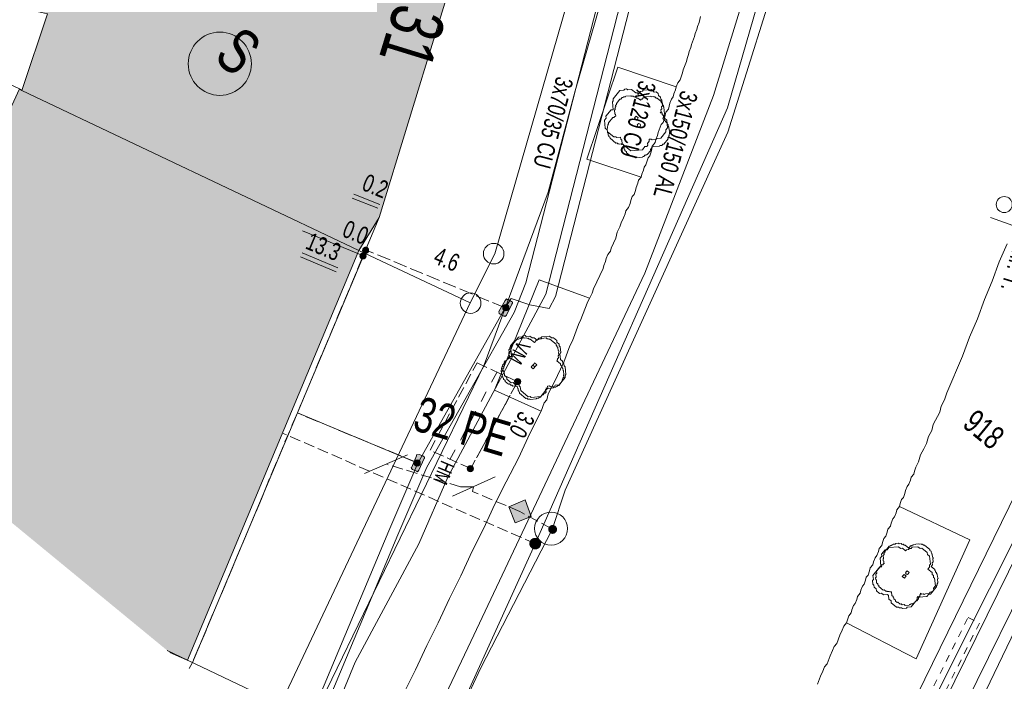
# Model space of a CAD drawing. Header units: metres. Extents: x -740 to 758, y -633 to 854.
# Tile 272 of 656: x -72 to -42, y -495 to -475. Entities that reach past the tile are written whole.
import ezdxf

# ---------------------------------------------------------------- set-up
doc = ezdxf.new("R2010")
doc.units = ezdxf.units.M
doc.header["$MEASUREMENT"] = 0
for name, pattern in [('208_208', [0.416, 0.208, -0.208]), ('333_125', [0.4576, 0.3328, -0.1248]), ('333_333', [0.6656, 0.3328, -0.3328]), ('416_125', [0.5408, 0.416, -0.1248])]:
    doc.linetypes.add(name, pattern=pattern)
for name, color, linetype in [('Gas.LOVION', 7, 'Continuous'), ('Gis.LOVION', 7, 'Continuous'), ('Grundkarte.LOVION', 7, 'Continuous'), ('Grundkarte_Text.LOVION', 7, 'Continuous'), ('Strom.LOVION', 7, 'Continuous'), ('StromBemass.LOVION', 7, 'Continuous'), ('Telko.LOVION', 7, 'Continuous'), ('Wasser.LOVION', 7, 'Continuous')]:
    doc.layers.add(name, color=color, linetype=linetype)
doc.styles.add('ERSTELLTER_STIL_1', font='arial.ttf')

msp = doc.modelspace()

# ---------------------------------------------------------------- hatches: boundary and pattern name
at = {"layer": 'Gas.LOVION', "linetype": 'Continuous', "lineweight": 13}
for points in [[(-55.995, -491.098), (-55.983, -491.08), (-55.972, -491.061), (-55.964, -491.04), (-55.959, -491.019), (-55.956, -490.997), (-55.956, -490.975), (-55.959, -490.954), (-55.965, -490.933), (-55.973, -490.912), (-55.983, -490.893), (-55.996, -490.876), (-56.011, -490.86), (-56.028, -490.846), (-56.047, -490.834), (-56.066, -490.825), (-56.087, -490.818), (-56.109, -490.814), (-56.131, -490.813), (-56.152, -490.814), (-56.174, -490.818), (-56.195, -490.825), (-56.214, -490.835), (-56.233, -490.846), (-56.25, -490.86), (-56.264, -490.876), (-56.277, -490.894), (-56.288, -490.913), (-56.296, -490.934), (-56.301, -490.955), (-56.304, -490.977), (-56.304, -490.998), (-56.301, -491.02), (-56.295, -491.041), (-56.287, -491.062), (-56.277, -491.081), (-56.264, -491.098), (-56.249, -491.114), (-56.232, -491.128), (-56.213, -491.14), (-56.194, -491.149), (-56.173, -491.156), (-56.151, -491.16), (-56.129, -491.161), (-56.108, -491.16), (-56.086, -491.155), (-56.065, -491.149), (-56.046, -491.139), (-56.027, -491.128), (-56.01, -491.114)], [(-55.988, -491.099), (-55.975, -491.082), (-55.965, -491.062), (-55.957, -491.042), (-55.951, -491.021), (-55.949, -490.999), (-55.949, -490.978), (-55.952, -490.956), (-55.957, -490.935), (-55.965, -490.914), (-55.976, -490.895), (-55.989, -490.878), (-56.004, -490.862), (-56.021, -490.848), (-56.039, -490.836), (-56.059, -490.827), (-56.08, -490.821), (-56.101, -490.816), (-56.123, -490.815), (-56.145, -490.817), (-56.166, -490.821), (-56.187, -490.828), (-56.206, -490.837), (-56.225, -490.849), (-56.242, -490.863), (-56.257, -490.879), (-56.269, -490.896), (-56.28, -490.915), (-56.288, -490.936), (-56.293, -490.957), (-56.296, -490.979), (-56.296, -491), (-56.293, -491.022), (-56.287, -491.043), (-56.279, -491.063), (-56.269, -491.083), (-56.256, -491.1), (-56.241, -491.116), (-56.224, -491.13), (-56.205, -491.142), (-56.186, -491.151), (-56.165, -491.157), (-56.143, -491.161), (-56.122, -491.163), (-56.1, -491.161), (-56.079, -491.157), (-56.058, -491.15), (-56.038, -491.141), (-56.02, -491.129), (-56.003, -491.115)]]:
    msp.add_hatch(color=7, dxfattribs=at).paths.add_polyline_path(points)
at = {"layer": 'Grundkarte.LOVION', "linetype": 'Continuous', "lineweight": 18}
for points in [[(-69.169, -468.99), (-69.473, -468.901), (-71.196, -474.863), (-70.923, -474.925), (-71.701, -477.247), (-61.473, -482.099), (-60.862, -481.094), (-57.345, -469.607), (-68.387, -466.401)], [(-76.227, -486.881), (-67.293, -494.224), (-66.673, -494.518), (-61.473, -482.099), (-71.701, -477.247), (-71.766, -477.194)]]:
    msp.add_hatch(color=9, dxfattribs=at).paths.add_polyline_path(points)
at = {"layer": 'Strom.LOVION', "linetype": 'Continuous', "lineweight": 13}
for points in [[(-57.039, -483.616), (-57.229, -483.945), (-57.223, -484.004), (-57.191, -484.03), (-57.082, -484.093), (-57.068, -484.077), (-57.036, -484.104), (-56.997, -484.055), (-56.836, -483.729), (-56.81, -483.697), (-56.813, -483.668), (-56.845, -483.642), (-56.955, -483.578), (-56.968, -483.594), (-57, -483.568)], [(-59.727, -488.327), (-59.871, -488.666), (-59.884, -488.682), (-59.881, -488.712), (-59.849, -488.738), (-59.726, -488.785), (-59.694, -488.812), (-59.654, -488.763), (-59.497, -488.408), (-59.484, -488.392), (-59.487, -488.363), (-59.535, -488.323), (-59.642, -488.289), (-59.729, -488.298)]]:
    msp.add_hatch(color=7, dxfattribs=at).paths.add_polyline_path(points)
at = {"layer": 'StromBemass.LOVION', "linetype": 'Continuous', "lineweight": 13}
for points in [[(-61.199, -482.154), (-61.192, -482.145), (-61.187, -482.134), (-61.182, -482.124), (-61.179, -482.112), (-61.178, -482.101), (-61.178, -482.089), (-61.18, -482.078), (-61.183, -482.066), (-61.187, -482.056), (-61.192, -482.045), (-61.199, -482.036), (-61.207, -482.027), (-61.216, -482.02), (-61.226, -482.014), (-61.237, -482.009), (-61.248, -482.005), (-61.259, -482.003), (-61.271, -482.003), (-61.283, -482.003), (-61.294, -482.006), (-61.305, -482.009), (-61.316, -482.014), (-61.325, -482.02), (-61.334, -482.028), (-61.342, -482.036), (-61.349, -482.046), (-61.355, -482.056), (-61.359, -482.067), (-61.362, -482.078), (-61.363, -482.09), (-61.363, -482.101), (-61.362, -482.113), (-61.359, -482.124), (-61.354, -482.135), (-61.349, -482.145), (-61.342, -482.155), (-61.334, -482.163), (-61.325, -482.17), (-61.315, -482.177), (-61.304, -482.182), (-61.293, -482.185), (-61.282, -482.187), (-61.27, -482.188), (-61.259, -482.187), (-61.247, -482.185), (-61.236, -482.181), (-61.226, -482.176), (-61.216, -482.17), (-61.207, -482.163)], [(-61.22, -482.122), (-61.215, -482.116), (-61.212, -482.109), (-61.209, -482.102), (-61.207, -482.094), (-61.206, -482.086), (-61.206, -482.078), (-61.207, -482.071), (-61.209, -482.063), (-61.212, -482.056), (-61.216, -482.049), (-61.22, -482.043), (-61.226, -482.037), (-61.232, -482.032), (-61.238, -482.028), (-61.245, -482.024), (-61.253, -482.022), (-61.261, -482.021), (-61.268, -482.02), (-61.276, -482.021), (-61.284, -482.022), (-61.291, -482.025), (-61.298, -482.028), (-61.305, -482.032), (-61.311, -482.037), (-61.316, -482.043), (-61.321, -482.049), (-61.325, -482.056), (-61.328, -482.063), (-61.33, -482.071), (-61.331, -482.079), (-61.331, -482.087), (-61.33, -482.094), (-61.328, -482.102), (-61.325, -482.109), (-61.321, -482.116), (-61.316, -482.123), (-61.311, -482.128), (-61.305, -482.133), (-61.298, -482.137), (-61.291, -482.141), (-61.284, -482.143), (-61.276, -482.145), (-61.268, -482.145), (-61.26, -482.145), (-61.252, -482.143), (-61.245, -482.141), (-61.238, -482.137), (-61.231, -482.133), (-61.225, -482.128)], [(-61.209, -482.099), (-61.204, -482.092), (-61.2, -482.086), (-61.198, -482.078), (-61.196, -482.07), (-61.195, -482.063), (-61.195, -482.055), (-61.196, -482.047), (-61.198, -482.039), (-61.201, -482.032), (-61.204, -482.025), (-61.209, -482.019), (-61.215, -482.013), (-61.221, -482.008), (-61.227, -482.004), (-61.235, -482), (-61.242, -481.998), (-61.25, -481.996), (-61.258, -481.996), (-61.266, -481.996), (-61.273, -481.998), (-61.281, -482), (-61.288, -482.004), (-61.295, -482.008), (-61.301, -482.013), (-61.306, -482.019), (-61.311, -482.025), (-61.315, -482.032), (-61.318, -482.04), (-61.319, -482.047), (-61.32, -482.055), (-61.32, -482.063), (-61.319, -482.071), (-61.317, -482.079), (-61.314, -482.086), (-61.311, -482.093), (-61.306, -482.099), (-61.301, -482.105), (-61.294, -482.11), (-61.288, -482.114), (-61.281, -482.118), (-61.273, -482.12), (-61.265, -482.121), (-61.257, -482.122), (-61.249, -482.121), (-61.242, -482.12), (-61.234, -482.117), (-61.227, -482.114), (-61.22, -482.11), (-61.214, -482.105)], [(-61.277, -482.327), (-61.27, -482.317), (-61.265, -482.307), (-61.26, -482.296), (-61.257, -482.284), (-61.256, -482.272), (-61.256, -482.261), (-61.257, -482.249), (-61.26, -482.237), (-61.265, -482.226), (-61.271, -482.216), (-61.278, -482.206), (-61.286, -482.198), (-61.295, -482.19), (-61.305, -482.184), (-61.316, -482.179), (-61.327, -482.175), (-61.339, -482.173), (-61.351, -482.172), (-61.362, -482.173), (-61.374, -482.175), (-61.385, -482.179), (-61.396, -482.184), (-61.406, -482.191), (-61.415, -482.198), (-61.423, -482.207), (-61.43, -482.216), (-61.436, -482.227), (-61.44, -482.238), (-61.443, -482.249), (-61.445, -482.261), (-61.445, -482.273), (-61.443, -482.285), (-61.44, -482.296), (-61.436, -482.307), (-61.43, -482.318), (-61.423, -482.327), (-61.415, -482.336), (-61.406, -482.344), (-61.396, -482.35), (-61.385, -482.355), (-61.374, -482.359), (-61.362, -482.361), (-61.35, -482.361), (-61.338, -482.361), (-61.326, -482.358), (-61.315, -482.355), (-61.304, -482.35), (-61.294, -482.343), (-61.285, -482.336)], [(-61.302, -482.312), (-61.297, -482.306), (-61.294, -482.299), (-61.291, -482.292), (-61.289, -482.284), (-61.288, -482.277), (-61.288, -482.269), (-61.289, -482.261), (-61.291, -482.254), (-61.294, -482.247), (-61.298, -482.24), (-61.302, -482.234), (-61.308, -482.228), (-61.313, -482.223), (-61.32, -482.219), (-61.327, -482.216), (-61.334, -482.214), (-61.342, -482.212), (-61.35, -482.212), (-61.357, -482.212), (-61.365, -482.214), (-61.372, -482.216), (-61.379, -482.219), (-61.386, -482.224), (-61.392, -482.229), (-61.397, -482.234), (-61.401, -482.24), (-61.405, -482.247), (-61.408, -482.254), (-61.41, -482.262), (-61.411, -482.27), (-61.411, -482.277), (-61.41, -482.285), (-61.408, -482.292), (-61.405, -482.299), (-61.401, -482.306), (-61.397, -482.312), (-61.391, -482.318), (-61.385, -482.323), (-61.379, -482.327), (-61.372, -482.33), (-61.365, -482.333), (-61.357, -482.334), (-61.349, -482.335), (-61.342, -482.334), (-61.334, -482.333), (-61.327, -482.33), (-61.32, -482.327), (-61.313, -482.323), (-61.307, -482.318)], [(-56.943, -483.894), (-56.936, -483.884), (-56.93, -483.874), (-56.926, -483.862), (-56.923, -483.851), (-56.921, -483.839), (-56.922, -483.827), (-56.923, -483.815), (-56.926, -483.803), (-56.931, -483.792), (-56.936, -483.782), (-56.943, -483.772), (-56.952, -483.764), (-56.961, -483.756), (-56.971, -483.75), (-56.982, -483.744), (-56.993, -483.741), (-57.005, -483.739), (-57.017, -483.738), (-57.029, -483.739), (-57.041, -483.741), (-57.052, -483.745), (-57.063, -483.75), (-57.073, -483.756), (-57.082, -483.764), (-57.09, -483.773), (-57.097, -483.782), (-57.103, -483.793), (-57.107, -483.804), (-57.11, -483.816), (-57.112, -483.828), (-57.112, -483.84), (-57.11, -483.851), (-57.107, -483.863), (-57.103, -483.874), (-57.097, -483.885), (-57.09, -483.894), (-57.082, -483.903), (-57.072, -483.911), (-57.062, -483.917), (-57.051, -483.922), (-57.04, -483.926), (-57.028, -483.928), (-57.016, -483.929), (-57.004, -483.928), (-56.993, -483.926), (-56.981, -483.922), (-56.97, -483.917), (-56.96, -483.91), (-56.951, -483.903)], [(-56.975, -483.878), (-56.97, -483.872), (-56.966, -483.865), (-56.963, -483.858), (-56.962, -483.85), (-56.961, -483.842), (-56.961, -483.835), (-56.962, -483.827), (-56.964, -483.819), (-56.966, -483.812), (-56.97, -483.805), (-56.975, -483.799), (-56.98, -483.793), (-56.986, -483.788), (-56.993, -483.784), (-57, -483.781), (-57.007, -483.778), (-57.015, -483.777), (-57.023, -483.777), (-57.031, -483.777), (-57.038, -483.779), (-57.046, -483.781), (-57.053, -483.784), (-57.059, -483.789), (-57.065, -483.794), (-57.071, -483.799), (-57.075, -483.806), (-57.079, -483.812), (-57.082, -483.82), (-57.084, -483.827), (-57.085, -483.835), (-57.085, -483.843), (-57.084, -483.851), (-57.082, -483.858), (-57.079, -483.865), (-57.075, -483.872), (-57.07, -483.879), (-57.065, -483.884), (-57.059, -483.889), (-57.052, -483.893), (-57.045, -483.897), (-57.038, -483.899), (-57.03, -483.9), (-57.022, -483.901), (-57.015, -483.9), (-57.007, -483.899), (-57, -483.896), (-56.993, -483.893), (-56.986, -483.889), (-56.98, -483.884)], [(-56.587, -486.133), (-56.58, -486.123), (-56.574, -486.113), (-56.57, -486.102), (-56.567, -486.091), (-56.566, -486.079), (-56.566, -486.067), (-56.567, -486.056), (-56.57, -486.044), (-56.574, -486.033), (-56.58, -486.023), (-56.587, -486.014), (-56.595, -486.005), (-56.604, -485.998), (-56.614, -485.992), (-56.625, -485.987), (-56.636, -485.983), (-56.647, -485.981), (-56.659, -485.98), (-56.671, -485.981), (-56.682, -485.983), (-56.693, -485.987), (-56.704, -485.992), (-56.714, -485.998), (-56.723, -486.006), (-56.731, -486.014), (-56.738, -486.024), (-56.743, -486.034), (-56.747, -486.045), (-56.75, -486.056), (-56.752, -486.068), (-56.752, -486.08), (-56.75, -486.091), (-56.747, -486.102), (-56.743, -486.113), (-56.737, -486.124), (-56.73, -486.133), (-56.722, -486.142), (-56.713, -486.149), (-56.703, -486.155), (-56.693, -486.16), (-56.682, -486.164), (-56.67, -486.166), (-56.658, -486.167), (-56.647, -486.166), (-56.635, -486.164), (-56.624, -486.16), (-56.613, -486.155), (-56.604, -486.149), (-56.595, -486.141)], [(-59.633, -488.603), (-59.626, -488.593), (-59.621, -488.583), (-59.616, -488.572), (-59.614, -488.56), (-59.612, -488.548), (-59.612, -488.537), (-59.614, -488.525), (-59.617, -488.513), (-59.621, -488.503), (-59.627, -488.492), (-59.634, -488.483), (-59.642, -488.474), (-59.651, -488.467), (-59.661, -488.46), (-59.672, -488.455), (-59.683, -488.452), (-59.694, -488.449), (-59.706, -488.449), (-59.718, -488.45), (-59.73, -488.452), (-59.741, -488.456), (-59.751, -488.461), (-59.761, -488.467), (-59.771, -488.474), (-59.779, -488.483), (-59.785, -488.493), (-59.791, -488.503), (-59.795, -488.514), (-59.798, -488.525), (-59.8, -488.537), (-59.8, -488.549), (-59.798, -488.561), (-59.795, -488.572), (-59.791, -488.583), (-59.785, -488.593), (-59.778, -488.603), (-59.77, -488.612), (-59.761, -488.619), (-59.751, -488.625), (-59.74, -488.63), (-59.729, -488.634), (-59.717, -488.636), (-59.706, -488.637), (-59.694, -488.636), (-59.682, -488.634), (-59.671, -488.63), (-59.66, -488.625), (-59.65, -488.619), (-59.641, -488.611)], [(-58.019, -488.776), (-58.012, -488.766), (-58.006, -488.756), (-58.002, -488.745), (-57.999, -488.733), (-57.997, -488.721), (-57.997, -488.71), (-57.999, -488.698), (-58.002, -488.686), (-58.006, -488.675), (-58.012, -488.665), (-58.019, -488.655), (-58.027, -488.647), (-58.036, -488.639), (-58.046, -488.633), (-58.057, -488.628), (-58.068, -488.624), (-58.08, -488.622), (-58.092, -488.622), (-58.103, -488.622), (-58.115, -488.625), (-58.126, -488.628), (-58.137, -488.633), (-58.147, -488.64), (-58.156, -488.647), (-58.164, -488.656), (-58.171, -488.666), (-58.177, -488.676), (-58.181, -488.687), (-58.184, -488.698), (-58.185, -488.71), (-58.185, -488.722), (-58.184, -488.734), (-58.181, -488.745), (-58.176, -488.756), (-58.171, -488.766), (-58.164, -488.776), (-58.156, -488.785), (-58.146, -488.792), (-58.136, -488.798), (-58.126, -488.803), (-58.114, -488.807), (-58.103, -488.809), (-58.091, -488.81), (-58.079, -488.809), (-58.068, -488.807), (-58.056, -488.803), (-58.046, -488.798), (-58.036, -488.792), (-58.027, -488.784)]]:
    msp.add_hatch(color=7, dxfattribs=at).paths.add_polyline_path(points)
at = {"layer": 'Wasser.LOVION', "linetype": 'Continuous', "lineweight": 13}
for points in [[(-56.735, -490.355), (-56.252, -490.16), (-56.434, -489.66), (-56.93, -489.871)], [(-55.495, -490.639), (-55.485, -490.625), (-55.477, -490.611), (-55.471, -490.595), (-55.467, -490.579), (-55.465, -490.563), (-55.465, -490.546), (-55.467, -490.529), (-55.471, -490.513), (-55.477, -490.498), (-55.485, -490.483), (-55.495, -490.47), (-55.506, -490.458), (-55.519, -490.447), (-55.533, -490.438), (-55.549, -490.431), (-55.564, -490.426), (-55.581, -490.423), (-55.597, -490.422), (-55.614, -490.423), (-55.63, -490.426), (-55.646, -490.432), (-55.661, -490.439), (-55.675, -490.448), (-55.688, -490.458), (-55.699, -490.471), (-55.709, -490.484), (-55.717, -490.499), (-55.723, -490.514), (-55.727, -490.53), (-55.729, -490.547), (-55.729, -490.563), (-55.727, -490.58), (-55.723, -490.596), (-55.717, -490.612), (-55.709, -490.626), (-55.699, -490.64), (-55.687, -490.652), (-55.675, -490.662), (-55.66, -490.671), (-55.645, -490.678), (-55.629, -490.683), (-55.613, -490.686), (-55.596, -490.687), (-55.58, -490.686), (-55.564, -490.683), (-55.548, -490.678), (-55.533, -490.671), (-55.519, -490.662), (-55.506, -490.651)], [(-55.493, -490.642), (-55.484, -490.629), (-55.476, -490.614), (-55.47, -490.599), (-55.466, -490.583), (-55.463, -490.566), (-55.464, -490.55), (-55.466, -490.533), (-55.47, -490.517), (-55.476, -490.502), (-55.484, -490.487), (-55.494, -490.474), (-55.505, -490.461), (-55.518, -490.451), (-55.532, -490.442), (-55.547, -490.435), (-55.563, -490.43), (-55.58, -490.427), (-55.596, -490.426), (-55.613, -490.427), (-55.629, -490.43), (-55.645, -490.435), (-55.66, -490.442), (-55.674, -490.451), (-55.687, -490.462), (-55.698, -490.474), (-55.708, -490.488), (-55.716, -490.502), (-55.722, -490.518), (-55.726, -490.534), (-55.728, -490.55), (-55.728, -490.567), (-55.726, -490.584), (-55.722, -490.6), (-55.715, -490.615), (-55.707, -490.63), (-55.698, -490.643), (-55.686, -490.655), (-55.673, -490.666), (-55.659, -490.675), (-55.644, -490.682), (-55.628, -490.687), (-55.612, -490.69), (-55.595, -490.691), (-55.579, -490.69), (-55.562, -490.687), (-55.547, -490.681), (-55.532, -490.674), (-55.518, -490.665), (-55.505, -490.655)]]:
    msp.add_hatch(color=7, dxfattribs=at).paths.add_polyline_path(points)

# ---------------------------------------------------------------- linework, layer by layer
at = {"layer": 'Gas.LOVION', "color": 1, "linetype": 'Continuous', "lineweight": 18}
msp.add_lwpolyline([(-41.985, -393.491), (-42.914, -406.513), (-43.916, -420.443), (-44.311, -425.772), (-44.833, -433.286), (-44.902, -434.091), (-45.737, -445.655), (-45.862, -447.544), (-45.969, -449.476), (-46.532, -457.925), (-47.413, -465.089), (-48.551, -470.373), (-50.717, -477.397), (-52.805, -482.788), (-58.082, -493.959), (-60.753, -499.6)], dxfattribs=at)
at = {"layer": 'Gas.LOVION', "color": 5, "linetype": 'Continuous', "lineweight": 18}
for points in [[(-44.036, -432.972), (-44, -433.486), (-44.144, -435.036), (-44.477, -438.586), (-45.336, -447.33), (-45.541, -450.069), (-46.127, -457.53), (-47.435, -467.279), (-48.281, -471.026), (-48.509, -471.861), (-48.713, -472.502), (-49.047, -473.466), (-50.296, -477.77), (-56.126, -490.99), (-59.312, -498.01), (-60.254, -500.009)], [(-49.07, -509.201), (-40.289, -490.949), (-38.763, -486.603), (-36.526, -479.852), (-35.521, -476.074), (-33.321, -468.352), (-32.048, -462.021), (-32.027, -461.93)]]:
    msp.add_lwpolyline(points, dxfattribs=at)
at = {"layer": 'Gas.LOVION', "color": 5, "linetype": '333_125', "lineweight": 18}
msp.add_lwpolyline([(-56.126, -490.99), (-63.769, -487.644)], dxfattribs=at)
at = {"layer": 'Gis.LOVION', "color": 44, "linetype": 'Continuous', "lineweight": 18}
for points in [[(-52.576, -478.939), (-52.589, -478.955), (-52.586, -478.984), (-52.626, -479.032), (-52.623, -479.061), (-52.729, -479.19), (-52.758, -479.193), (-52.771, -479.209), (-52.8, -479.212), (-52.827, -479.244), (-52.856, -479.247), (-52.869, -479.263), (-53.074, -479.283), (-53.09, -479.27), (-53.119, -479.273), (-53.136, -479.259), (-53.165, -479.262), (-53.197, -479.236), (-53.226, -479.239), (-53.355, -479.133), (-53.358, -479.104), (-53.406, -479.064), (-53.409, -479.035), (-53.425, -479.022), (-53.428, -478.992), (-53.444, -478.979), (-53.452, -478.891), (-53.468, -478.878), (-53.498, -478.881), (-53.514, -478.868), (-53.572, -478.873), (-53.588, -478.86), (-53.618, -478.863), (-53.65, -478.837), (-53.679, -478.84), (-53.856, -478.694), (-53.859, -478.665), (-53.891, -478.639), (-53.894, -478.609), (-53.91, -478.596), (-53.915, -478.538), (-53.932, -478.524), (-53.943, -478.407), (-53.93, -478.391), (-53.935, -478.333), (-53.922, -478.317), (-53.925, -478.287), (-53.899, -478.255), (-53.902, -478.226), (-53.77, -478.065), (-53.74, -478.062), (-53.714, -478.03), (-53.685, -478.027), (-53.69, -477.969), (-53.706, -477.956), (-53.718, -477.838), (-53.705, -477.822), (-53.707, -477.793), (-53.694, -477.777), (-53.697, -477.748), (-53.684, -477.732), (-53.687, -477.702), (-53.66, -477.67), (-53.663, -477.641), (-53.558, -477.512), (-53.528, -477.51), (-53.489, -477.461), (-53.459, -477.458), (-53.446, -477.442), (-53.388, -477.437), (-53.374, -477.421), (-53.228, -477.406), (-53.212, -477.42), (-53.153, -477.414), (-53.121, -477.44), (-53.092, -477.437), (-53.044, -477.477), (-53.015, -477.474), (-52.934, -477.54), (-52.908, -477.508), (-52.878, -477.505), (-52.852, -477.473), (-52.823, -477.47), (-52.81, -477.454), (-52.78, -477.451), (-52.767, -477.435), (-52.621, -477.421), (-52.605, -477.434), (-52.546, -477.428), (-52.53, -477.442), (-52.501, -477.439), (-52.453, -477.478), (-52.423, -477.475), (-52.311, -477.568), (-52.308, -477.597), (-52.26, -477.637), (-52.254, -477.695), (-52.238, -477.709), (-52.235, -477.738), (-52.219, -477.751), (-52.199, -477.956), (-52.212, -477.972), (-52.209, -478.001), (-52.236, -478.033), (-52.233, -478.063), (-52.259, -478.095), (-52.179, -478.161), (-52.176, -478.19), (-52.128, -478.23), (-52.125, -478.259), (-52.093, -478.285), (-52.087, -478.344), (-52.071, -478.357), (-52.062, -478.445), (-52.046, -478.458), (-52.044, -478.488), (-52.057, -478.504), (-52.051, -478.562), (-52.064, -478.578), (-52.061, -478.607), (-52.075, -478.624), (-52.072, -478.653), (-52.098, -478.685), (-52.095, -478.714), (-52.227, -478.875), (-52.257, -478.878), (-52.283, -478.91), (-52.342, -478.916), (-52.355, -478.932), (-52.53, -478.949), (-52.563, -478.923)], [(-55.791, -486.258), (-55.788, -486.287), (-55.815, -486.319), (-55.812, -486.348), (-55.865, -486.413), (-55.862, -486.442), (-55.888, -486.474), (-55.917, -486.477), (-55.97, -486.541), (-56, -486.544), (-56.026, -486.576), (-56.085, -486.582), (-56.098, -486.598), (-56.273, -486.615), (-56.289, -486.602), (-56.348, -486.608), (-56.38, -486.581), (-56.409, -486.584), (-56.602, -486.426), (-56.605, -486.396), (-56.621, -486.383), (-56.624, -486.354), (-56.64, -486.341), (-56.646, -486.282), (-56.662, -486.269), (-56.668, -486.21), (-56.726, -486.216), (-56.742, -486.203), (-56.801, -486.209), (-56.833, -486.182), (-56.862, -486.185), (-56.91, -486.145), (-56.94, -486.148), (-57.036, -486.069), (-57.039, -486.04), (-57.087, -486), (-57.09, -485.971), (-57.106, -485.958), (-57.109, -485.928), (-57.125, -485.915), (-57.131, -485.857), (-57.147, -485.843), (-57.158, -485.726), (-57.145, -485.71), (-57.148, -485.681), (-57.135, -485.665), (-57.138, -485.636), (-57.111, -485.604), (-57.114, -485.574), (-57.061, -485.51), (-57.064, -485.481), (-57.038, -485.449), (-57.008, -485.446), (-56.956, -485.381), (-56.926, -485.379), (-56.913, -485.362), (-56.884, -485.36), (-56.9, -485.346), (-56.906, -485.288), (-56.922, -485.275), (-56.93, -485.187), (-56.917, -485.171), (-56.923, -485.112), (-56.896, -485.08), (-56.899, -485.051), (-56.873, -485.019), (-56.876, -484.989), (-56.744, -484.829), (-56.714, -484.826), (-56.688, -484.794), (-56.629, -484.788), (-56.616, -484.772), (-56.558, -484.766), (-56.544, -484.75), (-56.457, -484.742), (-56.441, -484.755), (-56.382, -484.749), (-56.366, -484.762), (-56.337, -484.759), (-56.304, -484.786), (-56.275, -484.783), (-56.147, -484.889), (-56.094, -484.824), (-56.065, -484.821), (-56.051, -484.805), (-56.022, -484.802), (-56.009, -484.786), (-55.95, -484.781), (-55.937, -484.765), (-55.791, -484.75), (-55.759, -484.777), (-55.729, -484.774), (-55.713, -484.787), (-55.684, -484.784), (-55.491, -484.943), (-55.488, -484.972), (-55.472, -484.985), (-55.469, -485.014), (-55.437, -485.041), (-55.429, -485.129), (-55.413, -485.142), (-55.41, -485.171), (-55.423, -485.187), (-55.414, -485.275), (-55.428, -485.291), (-55.422, -485.35), (-55.448, -485.382), (-55.445, -485.411), (-55.472, -485.443), (-55.359, -485.536), (-55.356, -485.565), (-55.324, -485.591), (-55.321, -485.621), (-55.305, -485.634), (-55.302, -485.663), (-55.286, -485.676), (-55.281, -485.735), (-55.265, -485.748), (-55.253, -485.865), (-55.266, -485.881), (-55.261, -485.94), (-55.287, -485.972), (-55.284, -486.001), (-55.311, -486.033), (-55.308, -486.063), (-55.413, -486.191), (-55.443, -486.194), (-55.469, -486.226), (-55.498, -486.229), (-55.512, -486.245), (-55.57, -486.251), (-55.583, -486.267), (-55.73, -486.281), (-55.746, -486.268), (-55.775, -486.271)], [(-56.16, -485.658), (-56.173, -485.674), (-56.186, -485.69), (-56.251, -485.638), (-56.238, -485.622), (-56.224, -485.605), (-56.24, -485.592), (-56.224, -485.605), (-56.211, -485.589), (-56.198, -485.573), (-56.134, -485.626), (-56.147, -485.642)], [(-44.438, -492.492), (-44.435, -492.522), (-44.462, -492.554), (-44.459, -492.583), (-44.498, -492.631), (-44.495, -492.66), (-44.548, -492.725), (-44.578, -492.728), (-44.63, -492.792), (-44.66, -492.795), (-44.673, -492.811), (-44.731, -492.817), (-44.745, -492.833), (-44.774, -492.835), (-44.787, -492.852), (-44.904, -492.863), (-44.936, -492.837), (-44.995, -492.842), (-45.027, -492.816), (-45.056, -492.819), (-45.121, -492.766), (-45.15, -492.769), (-45.198, -492.729), (-45.201, -492.7), (-45.249, -492.66), (-45.252, -492.631), (-45.268, -492.618), (-45.271, -492.589), (-45.303, -492.562), (-45.315, -492.445), (-45.373, -492.451), (-45.389, -492.438), (-45.448, -492.443), (-45.464, -492.43), (-45.493, -492.433), (-45.541, -492.393), (-45.571, -492.396), (-45.699, -492.291), (-45.702, -492.261), (-45.734, -492.235), (-45.737, -492.206), (-45.769, -492.179), (-45.778, -492.091), (-45.794, -492.078), (-45.799, -492.02), (-45.786, -492.003), (-45.795, -491.916), (-45.768, -491.883), (-45.774, -491.825), (-45.616, -491.632), (-45.586, -491.629), (-45.56, -491.597), (-45.531, -491.594), (-45.547, -491.581), (-45.552, -491.522), (-45.569, -491.509), (-45.574, -491.451), (-45.561, -491.435), (-45.57, -491.347), (-45.543, -491.315), (-45.546, -491.285), (-45.52, -491.253), (-45.523, -491.224), (-45.39, -491.063), (-45.361, -491.06), (-45.348, -491.044), (-45.319, -491.042), (-45.306, -491.025), (-45.276, -491.023), (-45.263, -491.007), (-45.204, -491.001), (-45.191, -490.985), (-45.103, -490.976), (-45.087, -490.989), (-45.029, -490.984), (-44.997, -491.01), (-44.967, -491.007), (-44.935, -491.034), (-44.906, -491.031), (-44.794, -491.123), (-44.741, -491.059), (-44.711, -491.056), (-44.698, -491.04), (-44.669, -491.037), (-44.656, -491.021), (-44.597, -491.015), (-44.584, -490.999), (-44.496, -490.991), (-44.48, -491.004), (-44.422, -490.998), (-44.405, -491.011), (-44.376, -491.008), (-44.344, -491.035), (-44.315, -491.032), (-44.154, -491.164), (-44.151, -491.193), (-44.119, -491.22), (-44.116, -491.249), (-44.1, -491.262), (-44.097, -491.292), (-44.081, -491.305), (-44.073, -491.393), (-44.057, -491.406), (-44.054, -491.435), (-44.067, -491.451), (-44.058, -491.539), (-44.085, -491.571), (-44.079, -491.63), (-44.119, -491.678), (-44.006, -491.77), (-44.003, -491.8), (-43.987, -491.813), (-43.984, -491.842), (-43.952, -491.868), (-43.949, -491.898), (-43.933, -491.911), (-43.925, -491.999), (-43.909, -492.012), (-43.906, -492.041), (-43.919, -492.057), (-43.908, -492.174), (-43.934, -492.207), (-43.931, -492.236), (-43.957, -492.268), (-43.955, -492.297), (-44.073, -492.442), (-44.103, -492.445), (-44.116, -492.461), (-44.145, -492.464), (-44.172, -492.496), (-44.289, -492.507), (-44.302, -492.523), (-44.331, -492.526), (-44.347, -492.513), (-44.406, -492.519)], [(-44.82, -491.909), (-44.833, -491.925), (-44.849, -491.912), (-44.879, -491.915), (-44.882, -491.885), (-44.898, -491.872), (-44.884, -491.856), (-44.871, -491.84), (-44.858, -491.824), (-44.845, -491.808), (-44.781, -491.861), (-44.794, -491.877), (-44.807, -491.893)]]:
    msp.add_lwpolyline(points, close=True, dxfattribs=at)
for points in [[(-61.352, -482.279), (-60.862, -481.094)], [(-67.212, -494.29), (-66.518, -494.592), (-61.339, -482.263), (-63.187, -481.498)]]:
    msp.add_lwpolyline(points, dxfattribs=at)
msp.add_circle((-52.98, -478.299), 0.0503, dxfattribs=at)
at = {"layer": 'Grundkarte.LOVION', "color": 8, "linetype": 'Continuous', "lineweight": 18}
for points in [[(-64.272, -496.707), (-63.851, -495.868), (-58.096, -483.69), (-57.355, -482.199), (-53.999, -470.58), (-51.254, -461.475), (-50.888, -456.444), (-49.427, -437.238), (-48.603, -426.014), (-47.837, -414.797), (-47.04, -403.606), (-45.615, -383.723)], [(-64.272, -496.707), (-63.851, -495.868), (-58.096, -483.69), (-57.355, -482.199), (-53.999, -470.58), (-51.254, -461.475), (-50.888, -456.444), (-49.427, -437.238), (-48.603, -426.014), (-47.837, -414.797), (-47.04, -403.606), (-45.615, -383.723)], [(-94.823, -422.435), (-82.88, -423.366), (-83.173, -427.326), (-81.258, -434.823), (-78.647, -445.208), (-80.306, -454.237), (-83.171, -462.113), (-86.21, -470.331), (-86.837, -472.077), (-89.468, -475.999), (-86.837, -472.077), (-86.21, -470.331), (-73.716, -476.291), (-71.766, -477.194), (-71.701, -477.247), (-61.473, -482.099), (-58.096, -483.69), (-63.851, -495.868), (-66.673, -494.518), (-67.293, -494.224), (-66.673, -494.518), (-63.851, -495.868), (-64.272, -496.707)], [(-51.114, -474.998), (-51.155, -475.179), (-51.202, -475.302), (-51.223, -475.393), (-51.27, -475.515), (-51.291, -475.606), (-51.385, -475.852), (-51.406, -475.942), (-51.453, -476.065), (-51.473, -476.156), (-51.521, -476.279), (-51.541, -476.37), (-51.635, -476.615), (-51.656, -476.706), (-51.703, -476.829), (-51.724, -476.919), (-51.803, -477.016), (-51.85, -477.139)], [(-76.227, -486.881), (-71.766, -477.194), (-71.701, -477.247), (-61.473, -482.099), (-66.673, -494.518), (-67.293, -494.224)], [(-51.85, -477.139), (-51.871, -477.229), (-51.918, -477.352), (-51.939, -477.443), (-51.992, -477.507), (-52.039, -477.63), (-52.08, -477.811), (-52.159, -477.908), (-52.201, -478.089), (-52.248, -478.212), (-52.301, -478.276), (-52.395, -478.522), (-52.416, -478.613), (-52.463, -478.735), (-52.483, -478.826), (-52.563, -478.923), (-52.604, -479.104), (-52.651, -479.227), (-52.704, -479.291), (-52.725, -479.382), (-52.772, -479.505), (-52.825, -479.569), (-52.845, -479.659), (-52.892, -479.782), (-52.913, -479.873)], [(-52.913, -479.873), (-52.992, -479.969), (-53.013, -480.06), (-53.06, -480.183), (-53.081, -480.274), (-53.128, -480.396), (-53.181, -480.461), (-53.228, -480.584), (-53.248, -480.674), (-53.296, -480.797), (-53.375, -480.893), (-53.395, -480.984), (-53.443, -481.107), (-53.516, -481.262), (-53.563, -481.385), (-53.637, -481.54), (-53.678, -481.721), (-53.825, -482.031), (-53.846, -482.122), (-53.925, -482.218), (-53.972, -482.341), (-53.993, -482.432), (-54.04, -482.555), (-54.061, -482.645), (-54.355, -483.265), (-54.402, -483.388), (-54.549, -483.698), (-54.737, -484.189), (-54.811, -484.344), (-54.999, -484.835), (-55.073, -484.99), (-55.261, -485.482), (-55.555, -486.102), (-55.655, -486.289), (-55.729, -486.444), (-55.77, -486.625), (-55.849, -486.721), (-55.943, -486.967)], [(-45.079, -489.865), (-45.058, -489.775), (-45.011, -489.652), (-44.958, -489.588), (-44.911, -489.465), (-44.891, -489.374), (-44.844, -489.251), (-44.791, -489.187), (-44.744, -489.064), (-44.723, -488.973), (-44.644, -488.877), (-44.623, -488.786), (-44.576, -488.664), (-44.502, -488.509), (-44.435, -488.295), (-44.335, -488.108), (-44.261, -487.953), (-44.193, -487.739), (-44.093, -487.552), (-44.052, -487.371), (-43.852, -486.997), (-43.811, -486.815), (-43.711, -486.628), (-43.643, -486.415), (-43.161, -485.304), (-42.951, -484.722), (-42.71, -484.166), (-42.501, -483.584), (-42.26, -483.028), (-42.051, -482.446), (-41.81, -481.891)], [(-55.943, -486.967), (-56.29, -487.651), (-56.631, -488.394), (-57.005, -489.11), (-57.352, -489.794), (-57.693, -490.537), (-58.04, -491.221), (-58.381, -491.964), (-58.728, -492.648), (-59.069, -493.391), (-59.416, -494.075), (-59.757, -494.818), (-60.104, -495.502)], [(-46.685, -493.392), (-46.638, -493.269), (-46.617, -493.178), (-46.538, -493.082), (-46.517, -492.991), (-46.47, -492.868), (-46.417, -492.804), (-46.37, -492.681), (-46.35, -492.591), (-46.27, -492.494), (-46.25, -492.403), (-46.202, -492.281), (-46.15, -492.216), (-46.103, -492.094), (-46.082, -492.003), (-46.029, -491.939), (-45.982, -491.816), (-45.961, -491.725), (-45.882, -491.629), (-45.861, -491.538), (-45.814, -491.415), (-45.761, -491.351), (-45.714, -491.228), (-45.694, -491.137), (-45.614, -491.041), (-45.594, -490.95), (-45.547, -490.827), (-45.494, -490.763), (-45.447, -490.64), (-45.426, -490.55), (-45.347, -490.453), (-45.326, -490.362), (-45.279, -490.24), (-45.226, -490.175), (-45.179, -490.053), (-45.158, -489.962), (-45.079, -489.865)], [(-47.567, -495.251), (-47.473, -495.006), (-47.399, -494.851), (-47.352, -494.728), (-47.273, -494.632), (-47.179, -494.386), (-47.105, -494.231), (-47.058, -494.108), (-46.979, -494.012), (-46.885, -493.766), (-46.811, -493.611), (-46.764, -493.488), (-46.685, -493.392)]]:
    msp.add_lwpolyline(points, dxfattribs=at)
at = {"layer": 'Grundkarte.LOVION', "color": 253, "linetype": 'Continuous', "lineweight": 18}
msp.add_lwpolyline([(-94.823, -422.435), (-82.88, -423.366), (-83.173, -427.326), (-81.258, -434.823), (-78.647, -445.208), (-80.306, -454.237), (-83.171, -462.113), (-86.21, -470.331), (-86.837, -472.077), (-89.468, -475.999), (-86.837, -472.077), (-86.21, -470.331), (-83.171, -462.113), (-68.387, -466.401), (-57.345, -469.607), (-53.999, -470.58), (-57.355, -482.199), (-58.096, -483.69), (-63.851, -495.868), (-66.673, -494.518), (-67.293, -494.224)], dxfattribs=at)
at = {"layer": 'Grundkarte.LOVION', "color": 8, "linetype": 'Continuous', "lineweight": 18}
for points in [[(-57.355, -482.199), (-58.096, -483.69), (-61.473, -482.099), (-71.701, -477.247), (-71.766, -477.194), (-73.716, -476.291), (-86.21, -470.331), (-83.171, -462.113), (-68.387, -466.401), (-57.345, -469.607), (-53.999, -470.58)], [(-69.169, -468.99), (-68.387, -466.401), (-57.345, -469.607), (-60.862, -481.094), (-61.473, -482.099), (-71.701, -477.247), (-70.923, -474.925), (-71.196, -474.863), (-69.473, -468.901)]]:
    msp.add_lwpolyline(points, close=True, dxfattribs=at)
at = {"layer": 'Grundkarte.LOVION', "color": 253, "linetype": 'Continuous', "lineweight": 18}
for points in [[(-52.913, -479.873), (-54.563, -479.325), (-53.623, -476.543), (-51.85, -477.139), (-51.871, -477.229), (-51.918, -477.352), (-51.939, -477.443), (-51.992, -477.507), (-52.039, -477.63), (-52.08, -477.811), (-52.159, -477.908), (-52.201, -478.089), (-52.248, -478.212), (-52.301, -478.276), (-52.395, -478.522), (-52.416, -478.613), (-52.463, -478.735), (-52.483, -478.826), (-52.563, -478.923), (-52.604, -479.104), (-52.651, -479.227), (-52.704, -479.291), (-52.725, -479.382), (-52.772, -479.505), (-52.825, -479.569), (-52.845, -479.659), (-52.892, -479.782)], [(-55.943, -486.967), (-57.365, -486.338), (-56.008, -482.983), (-54.475, -483.543), (-54.549, -483.698), (-54.737, -484.189), (-54.811, -484.344), (-54.999, -484.835), (-55.073, -484.99), (-55.261, -485.482), (-55.555, -486.102), (-55.655, -486.289), (-55.729, -486.444), (-55.77, -486.625), (-55.849, -486.721)], [(-46.685, -493.392), (-46.638, -493.269), (-46.617, -493.178), (-46.538, -493.082), (-46.517, -492.991), (-46.47, -492.868), (-46.417, -492.804), (-46.37, -492.681), (-46.35, -492.591), (-46.27, -492.494), (-46.25, -492.403), (-46.202, -492.281), (-46.15, -492.216), (-46.103, -492.094), (-46.082, -492.003), (-46.029, -491.939), (-45.982, -491.816), (-45.961, -491.725), (-45.882, -491.629), (-45.861, -491.538), (-45.814, -491.415), (-45.761, -491.351), (-45.714, -491.228), (-45.694, -491.137), (-45.614, -491.041), (-45.594, -490.95), (-45.547, -490.827), (-45.494, -490.763), (-45.447, -490.64), (-45.426, -490.55), (-45.347, -490.453), (-45.326, -490.362), (-45.279, -490.24), (-45.226, -490.175), (-45.179, -490.053), (-45.158, -489.962), (-45.079, -489.865), (-42.942, -490.868), (-44.568, -494.485)]]:
    msp.add_lwpolyline(points, close=True, dxfattribs=at)
at = {"layer": 'Grundkarte.LOVION', "color": 9, "linetype": 'Continuous', "lineweight": 18}
for points in [[(-52.67, -478.726), (-52.665, -478.785), (-52.718, -478.849), (-52.712, -478.908), (-52.738, -478.94), (-52.797, -478.945), (-52.876, -479.042), (-53.227, -479.076), (-53.484, -478.865), (-53.496, -478.748), (-53.528, -478.721), (-53.534, -478.663), (-53.651, -478.674), (-53.683, -478.648), (-53.742, -478.654), (-53.934, -478.495), (-53.94, -478.437), (-54.004, -478.384), (-54.027, -478.149), (-53.974, -478.085), (-53.98, -478.027), (-53.822, -477.834), (-53.763, -477.828), (-53.786, -477.594), (-53.76, -477.562), (-53.765, -477.503), (-53.554, -477.246), (-53.437, -477.235), (-53.411, -477.202), (-53.352, -477.197), (-53.32, -477.223), (-53.203, -477.212), (-53.074, -477.317), (-53.016, -477.312), (-53.01, -477.37), (-52.931, -477.274), (-52.872, -477.268), (-52.846, -477.236), (-52.611, -477.213), (-52.515, -477.292), (-52.457, -477.287), (-52.392, -477.339), (-52.387, -477.398), (-52.322, -477.451), (-52.317, -477.509), (-52.284, -477.536), (-52.267, -477.711), (-52.294, -477.744), (-52.288, -477.802), (-52.314, -477.834), (-52.309, -477.893), (-52.335, -477.925), (-52.276, -477.919), (-52.271, -477.978), (-52.206, -478.031), (-52.201, -478.089), (-52.136, -478.142), (-52.114, -478.376), (-52.166, -478.44), (-52.161, -478.499), (-52.319, -478.692), (-52.436, -478.703), (-52.463, -478.735), (-52.58, -478.747), (-52.612, -478.72)], [(-53.026, -478.111), (-53.053, -478.143), (-53.117, -478.09), (-53.09, -478.058), (-53.064, -478.026), (-53, -478.079)], [(-55.752, -486.209), (-55.746, -486.268), (-55.799, -486.332), (-55.793, -486.391), (-55.819, -486.423), (-55.878, -486.429), (-55.957, -486.525), (-56.25, -486.554), (-56.282, -486.527), (-56.341, -486.533), (-56.566, -486.348), (-56.577, -486.231), (-56.609, -486.205), (-56.615, -486.146), (-56.732, -486.158), (-56.796, -486.105), (-56.855, -486.11), (-56.983, -486.005), (-56.989, -485.946), (-57.053, -485.893), (-57.065, -485.776), (-57.097, -485.75), (-57.103, -485.691), (-57.076, -485.659), (-57.082, -485.601), (-57.056, -485.569), (-57.061, -485.51), (-56.903, -485.317), (-56.844, -485.311), (-56.867, -485.077), (-56.841, -485.045), (-56.846, -484.987), (-56.635, -484.729), (-56.518, -484.718), (-56.492, -484.686), (-56.433, -484.68), (-56.401, -484.707), (-56.284, -484.695), (-56.22, -484.748), (-56.161, -484.742), (-56.065, -484.821), (-56.012, -484.757), (-55.953, -484.751), (-55.927, -484.719), (-55.693, -484.696), (-55.628, -484.749), (-55.57, -484.743), (-55.473, -484.823), (-55.468, -484.881), (-55.403, -484.934), (-55.398, -484.993), (-55.365, -485.019), (-55.348, -485.195), (-55.375, -485.227), (-55.358, -485.403), (-55.293, -485.455), (-55.288, -485.514), (-55.255, -485.54), (-55.25, -485.599), (-55.218, -485.625), (-55.195, -485.859), (-55.221, -485.892), (-55.215, -485.95), (-55.4, -486.175), (-55.517, -486.187), (-55.544, -486.219), (-55.661, -486.23), (-55.693, -486.204)], [(-56.107, -485.594), (-56.134, -485.626), (-56.198, -485.573), (-56.172, -485.541), (-56.145, -485.509), (-56.081, -485.562)], [(-44.517, -492.589), (-44.544, -492.621), (-44.538, -492.679), (-44.723, -492.904), (-44.84, -492.916), (-44.866, -492.948), (-44.983, -492.959), (-45.016, -492.933), (-45.074, -492.939), (-45.106, -492.912), (-45.165, -492.918), (-45.326, -492.786), (-45.331, -492.727), (-45.396, -492.675), (-45.407, -492.558), (-45.439, -492.531), (-45.556, -492.543), (-45.62, -492.49), (-45.679, -492.495), (-45.775, -492.416), (-45.781, -492.358), (-45.845, -492.305), (-45.851, -492.246), (-45.883, -492.22), (-45.895, -492.103), (-45.868, -492.071), (-45.88, -491.954), (-45.668, -491.696), (-45.61, -491.691), (-45.642, -491.664), (-45.665, -491.43), (-45.612, -491.366), (-45.618, -491.307), (-45.512, -491.179), (-45.454, -491.173), (-45.401, -491.109), (-45.108, -491.08), (-45.044, -491.133), (-44.985, -491.127), (-44.889, -491.206), (-44.862, -491.174), (-44.804, -491.169), (-44.777, -491.136), (-44.719, -491.131), (-44.692, -491.099), (-44.517, -491.081), (-44.453, -491.134), (-44.394, -491.128), (-44.233, -491.261), (-44.228, -491.319), (-44.163, -491.372), (-44.14, -491.606), (-44.167, -491.638), (-44.161, -491.697), (-44.214, -491.761), (-44.085, -491.867), (-44.08, -491.925), (-44.048, -491.952), (-44.042, -492.01), (-44.01, -492.037), (-43.987, -492.271), (-44.04, -492.335), (-44.034, -492.394), (-44.139, -492.522), (-44.198, -492.528), (-44.251, -492.592), (-44.485, -492.615)], [(-44.899, -492.005), (-44.926, -492.038), (-44.99, -491.985), (-44.964, -491.953), (-44.937, -491.92), (-44.873, -491.973)]]:
    msp.add_lwpolyline(points, close=True, dxfattribs=at)
for centre in [(-57.385, -482.195), (-58.085, -483.694)]:
    msp.add_circle(centre, 0.312, dxfattribs=at)
at = {"layer": 'Strom.LOVION', "color": 1, "linetype": 'Continuous', "lineweight": 18}
for points in [[(-44.907, -395.344), (-45.425, -401.379), (-45.623, -404.34), (-46.08, -408.433), (-46.619, -415.313), (-47.894, -431.901), (-47.927, -432.628), (-48.294, -437.334), (-48.758, -445.138), (-48.868, -447.335), (-49.614, -455.418), (-49.787, -457.43), (-50.063, -460.353), (-50.113, -461.201), (-50.72, -462.856), (-51.692, -465.907), (-52.547, -469.108), (-53.011, -472.523), (-55.802, -483.421), (-58.777, -488.973), (-59.658, -490.995), (-61.583, -494.582), (-62.12, -495.891)], [(-50.099, -508.356), (-48.764, -506.895), (-45.01, -498.43), (-40.153, -488.556), (-33.54, -467.014)]]:
    msp.add_lwpolyline(points, dxfattribs=at)
at = {"layer": 'Strom.LOVION', "color": 150, "linetype": 'Continuous', "lineweight": 18}
for points in [[(-57.033, -483.837), (-56.853, -483.554), (-56.288, -483.75), (-55.701, -483.855), (-55.514, -483.497), (-52.71, -472.582), (-52.109, -469.199), (-51.252, -466.026), (-50.129, -462.399), (-49.476, -460.459), (-49.376, -460.272), (-49.19, -460.209), (-36.51, -462.634), (-25.385, -465.936)], [(-63.179, -497.605), (-60.291, -490.717), (-59.413, -488.666), (-56.768, -483.974), (-56.412, -483.082), (-53.638, -472.304), (-52.838, -469.004), (-51.516, -464.382)], [(-25.663, -466.864), (-32.362, -464.859), (-33.091, -467.679), (-39.597, -488.797), (-44.455, -498.671), (-48.245, -507.214), (-49.633, -508.739)], [(-63.42, -497.407), (-60.569, -490.597), (-59.691, -488.545), (-57.033, -483.837)]]:
    msp.add_lwpolyline(points, dxfattribs=at)
at = {"layer": 'Strom.LOVION', "color": 7, "linetype": 'Continuous', "lineweight": 13}
for points in [[(-57.039, -483.616), (-57, -483.568), (-56.968, -483.594), (-56.955, -483.578), (-56.845, -483.642), (-56.813, -483.668), (-56.81, -483.697), (-56.836, -483.729), (-56.997, -484.055), (-57.036, -484.104), (-57.068, -484.077), (-57.082, -484.093), (-57.191, -484.03), (-57.223, -484.004), (-57.229, -483.945)], [(-59.727, -488.327), (-59.729, -488.298), (-59.642, -488.289), (-59.535, -488.323), (-59.487, -488.363), (-59.484, -488.392), (-59.497, -488.408), (-59.654, -488.763), (-59.694, -488.812), (-59.726, -488.785), (-59.849, -488.738), (-59.881, -488.712), (-59.884, -488.682), (-59.871, -488.666)]]:
    msp.add_lwpolyline(points, close=True, dxfattribs=at)
at = {"layer": 'Strom.LOVION', "color": 7, "linetype": '333_125', "lineweight": 13}
msp.add_lwpolyline([(-56.666, -486.077), (-58.078, -488.713), (-59.315, -488.154), (-57.89, -485.502)], close=True, dxfattribs=at)
at = {"layer": 'Strom.LOVION', "color": 9, "linetype": '333_333', "lineweight": 18}
msp.add_lwpolyline([(-58.711, -488.435), (-57.286, -485.783)], dxfattribs=at)
at = {"layer": 'Strom.LOVION', "color": 5, "linetype": 'Continuous', "lineweight": 18}
msp.add_lwpolyline([(-59.691, -488.545), (-63.341, -487.025)], dxfattribs=at)
at = {"layer": 'Strom.LOVION', "color": 1, "linetype": 'Continuous', "lineweight": 18}
msp.add_circle((-65.693, -476.435), 0.959, dxfattribs=at)
at = {"layer": 'StromBemass.LOVION', "color": 7, "linetype": 'Continuous', "lineweight": 13}
for points in [[(-61.673, -480.508), (-60.904, -480.817)], [(-61.626, -480.385), (-60.841, -480.707)], [(-63.243, -482.287), (-62.164, -482.743)], [(-63.196, -482.164), (-62.117, -482.62)]]:
    msp.add_lwpolyline(points, dxfattribs=at)
at = {"layer": 'StromBemass.LOVION', "color": 7, "linetype": '416_125', "lineweight": 13}
for points in [[(-57.033, -483.837), (-61.269, -482.079), (-61.352, -482.279), (-63.341, -487.025), (-64.207, -489.061), (-64.277, -489.245), (-64.432, -489.63), (-66.327, -494.13), (-66.518, -494.592), (-66.618, -494.779)], [(-61.269, -482.079), (-61.255, -482.063)], [(-56.666, -486.077), (-58.078, -488.713)], [(-59.707, -488.532), (-63.341, -487.025)]]:
    msp.add_lwpolyline(points, dxfattribs=at)
at = {"layer": 'StromBemass.LOVION', "color": 7, "linetype": 'Continuous', "lineweight": 13}
for centre, radius in [((-61.271, -482.095), 0.0927), ((-61.268, -482.083), 0.0625), ((-61.258, -482.059), 0.063), ((-61.35, -482.267), 0.0946), ((-61.349, -482.273), 0.0614), ((-57.017, -483.833), 0.0953), ((-57.023, -483.839), 0.0622), ((-56.659, -486.073), 0.0932), ((-59.706, -488.543), 0.094), ((-58.091, -488.716), 0.0942)]:
    msp.add_circle(centre, radius, dxfattribs=at)
at = {"layer": 'Telko.LOVION', "color": 1, "linetype": 'Continuous', "lineweight": 18}
for points in [[(-33.163, -253.066), (-35.038, -258.525), (-36.015, -262.891), (-36.475, -271.641), (-38.396, -298.547), (-41.163, -332.969), (-42.954, -361.06), (-44.883, -390.598), (-47.272, -421.939), (-49.591, -445.987), (-49.571, -446.488), (-49.611, -446.994), (-49.755, -457.456), (-51.059, -463.924), (-54.912, -477.261), (-55.736, -480.326), (-57.676, -485.57), (-63.407, -497.391), (-63.42, -497.407)], [(-50.291, -508.197), (-40.756, -489.192), (-40.719, -488.36), (-41.285, -488.918), (-50.597, -507.946)]]:
    msp.add_lwpolyline(points, dxfattribs=at)
at = {"layer": 'Telko.LOVION', "color": 7, "linetype": 'Continuous', "lineweight": 13}
msp.add_lwpolyline([(-42.316, -481.098), (-41.213, -481.493)], dxfattribs=at)
at = {"layer": 'Telko.LOVION', "color": 7, "linetype": '208_208', "lineweight": 13}
msp.add_lwpolyline([(-46.284, -500.668), (-46.639, -500.51), (-42.992, -493.223), (-42.65, -493.396)], close=True, dxfattribs=at)
at = {"layer": 'Telko.LOVION', "color": 7, "linetype": 'Continuous', "lineweight": 13}
msp.add_circle((-41.899, -480.704), 0.243, dxfattribs=at)
at = {"layer": 'Wasser.LOVION', "color": 94, "linetype": 'Continuous', "lineweight": 18}
msp.add_lwpolyline([(-60.254, -500.009), (-59.994, -499.496), (-57.781, -494.772), (-55.607, -490.555), (-55.221, -489.364), (-52.739, -483.92), (-50.283, -478.508), (-48.537, -472.943), (-48.254, -471.748), (-48.189, -471.505), (-47.158, -466.941), (-46.274, -461.017), (-45.411, -455.184), (-45.368, -454.87), (-45.301, -454.494), (-44.996, -450.356)], dxfattribs=at)
at = {"layer": 'Wasser.LOVION', "color": 7, "linetype": 'Continuous', "lineweight": 13}
for points in [[(-61.3, -488.865), (-59.996, -488.294)], [(-57.344, -488.966), (-58.632, -489.55)]]:
    msp.add_lwpolyline(points, dxfattribs=at)
at = {"layer": 'Wasser.LOVION', "color": 150, "linetype": '333_125', "lineweight": 18}
for points in [[(-58.394, -489.261), (-60.633, -488.578)], [(-55.607, -490.555), (-55.64, -490.528), (-56.591, -490.016), (-58.025, -489.402)]]:
    msp.add_lwpolyline(points, dxfattribs=at)
at = {"layer": 'Wasser.LOVION', "color": 150, "linetype": 'Continuous', "lineweight": 18}
msp.add_lwpolyline([(-58.394, -489.261), (-57.994, -489.266), (-58.025, -489.402)], dxfattribs=at)
at = {"layer": 'Wasser.LOVION', "color": 7, "linetype": 'Continuous', "lineweight": 13}
msp.add_lwpolyline([(-56.735, -490.355), (-56.93, -489.871), (-56.434, -489.66), (-56.252, -490.16)], close=True, dxfattribs=at)
msp.add_circle((-55.644, -490.533), 0.501, dxfattribs=at)

# ---------------------------------------------------------------- texts
at = {"layer": 'Grundkarte_Text.LOVION', "color": 8, "linetype": 'Continuous', "lineweight": 18, "insert": (-60.37, -474.525), "char_height": 1.60082, "attachment_point": 7, "rotation": 252.9407, "style": 'ERSTELLTER_STIL_1'}
msp.add_mtext('{\\A1;\\W0.71560x;31}', dxfattribs=at)
at = {"layer": 'Strom.LOVION', "color": 1, "linetype": 'Continuous', "lineweight": 18, "attachment_point": 7, "style": 'ERSTELLTER_STIL_1'}
for s, insert, char_height, rotation in [('{\\A1;\\W0.71561x;S}', (-65.929, -476.307), 1.3744, 320.5839), ('{\\A1;\\W0.72491x;Diff. Kabel 0135 im Kanal Nachr. T.}', (-39.579, -475.144), 0.53356, 253.2443), ('{\\A1;\\W0.71556x;3x120 CU}', (-52.974, -476.911), 0.53356, 255.2414)]:
    msp.add_mtext(s, dxfattribs=dict(at, insert=insert, char_height=char_height, rotation=rotation))
at = {"layer": 'Strom.LOVION', "color": 150, "linetype": 'Continuous', "lineweight": 18, "char_height": 0.53353, "attachment_point": 7, "rotation": 255.2461, "style": 'ERSTELLTER_STIL_1'}
for s, insert in [('{\\A1;\\W0.71560x;3x70/35 CU}', (-55.485, -476.791)), ('{\\A1;\\W0.72206x;3x150/150 AL}', (-51.708, -477.216))]:
    msp.add_mtext(s, dxfattribs=dict(at, insert=insert))
at = {"layer": 'Strom.LOVION', "color": 7, "linetype": 'Continuous', "lineweight": 13, "char_height": 0.44461, "attachment_point": 7, "style": 'ERSTELLTER_STIL_1'}
for s, insert, rotation in [('{\\A1;\\W0.71559x;VM}', (-56.638, -484.797), 241.2451), ('{\\A1;\\W0.71558x;HM}', (-58.967, -488.436), 247.2483)]:
    msp.add_mtext(s, dxfattribs=dict(at, insert=insert, rotation=rotation))
at = {"layer": 'StromBemass.LOVION', "color": 7, "linetype": 'Continuous', "lineweight": 13, "attachment_point": 7, "style": 'ERSTELLTER_STIL_1'}
for s, insert, char_height, rotation in [('{\\A1;\\W0.71560x;0.2}', (-61.421, -480.255), 0.53354, 337.6727), ('{\\A1;\\W0.71562x;0.0}', (-62.018, -481.662), 0.53353, 337.6753), ('{\\A1;\\W0.71561x;13.3}', (-63.132, -482.034), 0.53353, 337.2442), ('{\\A1;\\W0.71551x;4.6}', (-59.252, -482.478), 0.53358, 337.6318), ('{\\A1;\\W0.71556x;3.0}', (-56.588, -486.93), 0.53355, 241.2472)]:
    msp.add_mtext(s, dxfattribs=dict(at, insert=insert, char_height=char_height, rotation=rotation))
at = {"layer": 'Telko.LOVION', "color": 7, "linetype": 'Continuous', "lineweight": 13, "insert": (-43.205, -487.427), "char_height": 0.71139, "attachment_point": 7, "rotation": 320.582, "style": 'ERSTELLTER_STIL_1'}
msp.add_mtext('{\\A1;\\W0.71559x;918}', dxfattribs=at)
at = {"layer": 'Wasser.LOVION', "color": 150, "linetype": 'Continuous', "lineweight": 18, "insert": (-59.891, -487.538), "char_height": 1.0671, "attachment_point": 7, "rotation": 343.4165, "style": 'ERSTELLTER_STIL_1'}
msp.add_mtext('{\\A1;\\W0.71558x;32 PE}', dxfattribs=at)

doc.saveas('drawing.dxf')
